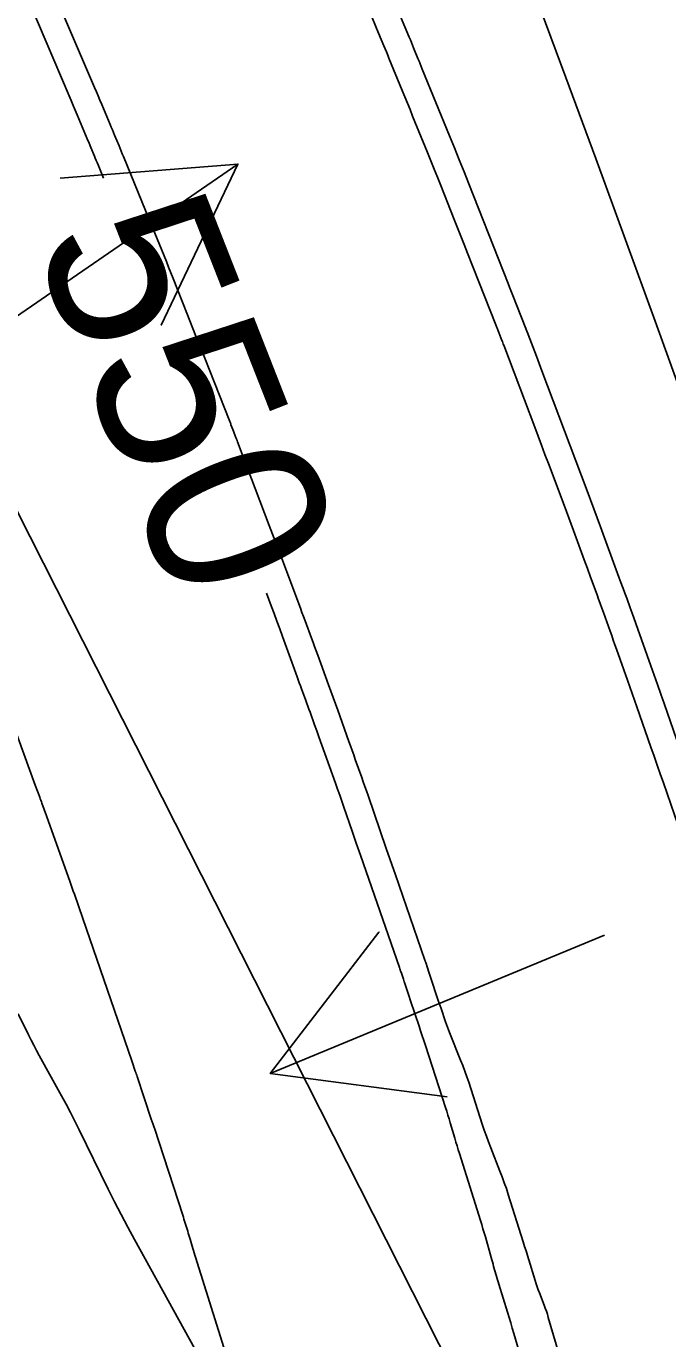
# Model space of a CAD drawing. Extents: x 954385 to 988206, y 1868364 to 1924553.
# Drawn here: x 957787.7 to 957809.26, y 1919805.36 to 1919849.5 of the extents above; entities that cross this region are included whole.
import ezdxf

# ---------------------------------------------------------------- set-up
doc = ezdxf.new("R2010")
doc.units = 0
for name, color, linetype in [('1', 7, 'Continuous'), ('Default', 7, 'Continuous'), ('Ex_Contour Labels', 7, 'Continuous'), ('Ex_Major Contours', 7, 'Continuous'), ('Ex_Minor Contours', 7, 'Continuous'), ('Perimeter', 7, 'Continuous'), ('Slopes', 7, 'Continuous')]:
    doc.layers.add(name, color=color, linetype=linetype)

msp = doc.modelspace()

# ---------------------------------------------------------------- linework, layer by layer
msp.add_lwpolyline([(957787.426, 1919816.279), (957787.77, 1919815.575), (957787.857, 1919815.4), (957787.947, 1919815.226), (957788.038, 1919815.053), (957788.132, 1919814.881), (957788.88, 1919813.529), (957789.034, 1919813.246), (957789.185, 1919812.961), (957789.333, 1919812.674), (957789.476, 1919812.385), (957790.454, 1919810.389), (957790.667, 1919809.962), (957790.885, 1919809.536), (957791.108, 1919809.114), (957791.336, 1919808.694), (957794.495, 1919802.961)])
at = {"layer": '1'}
for points in [[(957800.043, 1919850.399), (957800.571, 1919849.133), (957800.607, 1919849.044), (957800.644, 1919848.955), (957800.681, 1919848.866), (957800.718, 1919848.777), (957800.863, 1919848.42), (957800.9, 1919848.331), (957800.936, 1919848.242), (957800.973, 1919848.153), (957801.009, 1919848.064), (957801.924, 1919845.82), (957802.089, 1919845.416), (957802.251, 1919845.012), (957802.413, 1919844.607), (957802.574, 1919844.202), (957803.898, 1919840.847), (957803.943, 1919840.733), (957803.988, 1919840.619), (957804.033, 1919840.506), (957804.078, 1919840.392), (957804.303, 1919839.823), (957804.326, 1919839.766), (957804.348, 1919839.709), (957804.37, 1919839.652), (957804.392, 1919839.595), (957804.524, 1919839.253), (957804.556, 1919839.171), (957804.569, 1919839.136), (957804.843, 1919838.412), (957804.89, 1919838.288), (957804.937, 1919838.163), (957804.984, 1919838.038), (957805.031, 1919837.914), (957806.555, 1919833.876), (957806.668, 1919833.575), (957806.78, 1919833.274), (957806.892, 1919832.972), (957807.003, 1919832.67), (957807.621, 1919830.977), (957807.686, 1919830.798), (957807.795, 1919830.5), (957807.817, 1919830.44), (957807.839, 1919830.381), (957807.86, 1919830.321), (957807.882, 1919830.261), (957807.994, 1919829.946), (957808.061, 1919829.76), (957808.693, 1919827.989), (957808.805, 1919827.673), (957808.917, 1919827.357), (957809.027, 1919827.04), (957809.137, 1919826.724), (957810.592, 1919822.505)], [(957788.815, 1919850.192), (957789.993, 1919847.445), (957790.054, 1919847.303), (957790.114, 1919847.16), (957790.174, 1919847.018), (957790.234, 1919846.875), (957790.517, 1919846.197), (957790.554, 1919846.108), (957790.591, 1919846.019), (957790.628, 1919845.929), (957790.666, 1919845.84), (957790.814, 1919845.483), (957790.852, 1919845.393), (957790.889, 1919845.304), (957790.925, 1919845.214), (957790.962, 1919845.125), (957791.707, 1919843.303), (957791.785, 1919843.113), (957791.862, 1919842.923), (957791.94, 1919842.733), (957792.017, 1919842.543), (957792.327, 1919841.783), (957792.405, 1919841.593), (957792.481, 1919841.403), (957792.558, 1919841.212), (957792.633, 1919841.021), (957793.095, 1919839.852), (957793.197, 1919839.594), (957793.299, 1919839.335), (957793.401, 1919839.077), (957793.503, 1919838.819), (957794.535, 1919836.209), (957794.545, 1919836.183), (957794.556, 1919836.156), (957794.567, 1919836.129), (957794.577, 1919836.102), (957794.64, 1919835.939), (957794.661, 1919835.885), (957794.735, 1919835.694), (957794.751, 1919835.653), (957794.766, 1919835.612), (957794.782, 1919835.571), (957794.797, 1919835.53), (957795.864, 1919832.707), (957795.974, 1919832.415), (957796.085, 1919832.123), (957796.195, 1919831.832), (957796.305, 1919831.54), (957796.857, 1919830.076), (957796.911, 1919829.932), (957796.965, 1919829.789), (957797.018, 1919829.645), (957797.071, 1919829.5), (957797.282, 1919828.923), (957797.335, 1919828.779), (957797.387, 1919828.635), (957797.44, 1919828.49), (957797.493, 1919828.346), (957797.856, 1919827.353), (957797.934, 1919827.139), (957798.011, 1919826.926), (957798.088, 1919826.712), (957798.165, 1919826.498), (957798.54, 1919825.447), (957798.594, 1919825.296), (957798.648, 1919825.144), (957798.702, 1919824.993), (957798.756, 1919824.842), (957798.972, 1919824.237), (957799.026, 1919824.086), (957799.08, 1919823.934), (957799.132, 1919823.783), (957799.185, 1919823.631), (957799.799, 1919821.85), (957800.107, 1919820.956), (957801.095, 1919818.093), (957801.102, 1919818.072), (957801.11, 1919818.05), (957801.117, 1919818.028), (957801.124, 1919818.006), (957801.183, 1919817.832), (957801.233, 1919817.684), (957801.254, 1919817.619), (957801.276, 1919817.555), (957801.548, 1919816.737), (957801.639, 1919816.466), (957801.789, 1919816.014), (957801.82, 1919815.924), (957801.852, 1919815.835), (957801.886, 1919815.746), (957801.921, 1919815.657), (957802.296, 1919814.727), (957802.369, 1919814.543), (957802.439, 1919814.356), (957802.505, 1919814.169), (957802.568, 1919813.981), (957803.027, 1919812.571), (957803.093, 1919812.372), (957803.163, 1919812.173), (957803.236, 1919811.976), (957803.311, 1919811.78), (957803.62, 1919810.997), (957803.695, 1919810.8), (957803.767, 1919810.603), (957803.835, 1919810.404), (957803.9, 1919810.204), (957804.401, 1919808.613), (957804.449, 1919808.462), (957804.496, 1919808.311), (957804.542, 1919808.16), (957804.589, 1919808.009), (957804.803, 1919807.311), (957804.836, 1919807.207), (957804.871, 1919807.103), (957804.908, 1919807), (957804.946, 1919806.897), (957805.104, 1919806.489), (957805.143, 1919806.386), (957805.179, 1919806.283), (957805.213, 1919806.179), (957805.245, 1919806.074), (957806.051, 1919803.35)], [(957787.229, 1919826.085), (957787.999, 1919823.98), (957788.073, 1919823.776), (957788.148, 1919823.573), (957788.166, 1919823.522), (957788.185, 1919823.471), (957788.203, 1919823.42), (957788.221, 1919823.369), (957788.373, 1919822.944), (957789.17, 1919820.714), (957789.206, 1919820.612), (957789.242, 1919820.511), (957789.277, 1919820.41), (957789.312, 1919820.308), (957789.592, 1919819.496), (957791.245, 1919814.704), (957791.255, 1919814.674), (957791.362, 1919814.355), (957791.378, 1919814.309), (957791.393, 1919814.263), (957791.408, 1919814.217), (957791.424, 1919814.172), (957791.899, 1919812.745), (957791.961, 1919812.559), (957791.971, 1919812.527), (957791.981, 1919812.496), (957791.992, 1919812.465), (957792.002, 1919812.434), (957792.955, 1919809.507), (957792.976, 1919809.44), (957792.998, 1919809.373), (957793.019, 1919809.306), (957793.039, 1919809.239), (957793.122, 1919808.97), (957793.142, 1919808.902), (957793.162, 1919808.835), (957793.183, 1919808.768), (957793.203, 1919808.7), (957793.293, 1919808.392), (957793.315, 1919808.319), (957793.338, 1919808.245), (957793.36, 1919808.171), (957793.383, 1919808.098), (957794.34, 1919805.059)]]:
    msp.add_lwpolyline(points, dxfattribs=at)
at = {"layer": 'Default'}
msp.add_arc((956871.597, 1919501.221), 996.448, 12.648055, 34.075074, dxfattribs=at)
at = {"layer": 'Ex_Major Contours'}
for points in [[(957790.291, 1919844.394), (957790.107, 1919844.843), (957790.077, 1919844.916), (957790.047, 1919844.989), (957790.017, 1919845.062), (957789.987, 1919845.134), (957789.865, 1919845.425), (957789.805, 1919845.571), (957789.744, 1919845.716), (957789.407, 1919846.525), (957789.34, 1919846.684), (957789.273, 1919846.843), (957789.206, 1919847.002), (957789.139, 1919847.16), (957787.844, 1919850.195)], [(957805.077, 1919802.181), (957804.089, 1919805.529), (957804.035, 1919805.71), (957803.981, 1919805.892), (957803.925, 1919806.073), (957803.869, 1919806.254), (957803.578, 1919807.19), (957803.555, 1919807.264), (957803.533, 1919807.339), (957803.511, 1919807.414), (957803.491, 1919807.489), (957803.408, 1919807.789), (957803.388, 1919807.864), (957803.367, 1919807.94), (957803.346, 1919808.015), (957803.325, 1919808.09), (957803.13, 1919808.778), (957803.09, 1919808.917), (957803.049, 1919809.056), (957803.007, 1919809.195), (957802.964, 1919809.334), (957802.256, 1919811.587), (957802.216, 1919811.715), (957802.176, 1919811.844), (957802.138, 1919811.973), (957802.1, 1919812.102), (957801.949, 1919812.618), (957801.911, 1919812.747), (957801.872, 1919812.876), (957801.832, 1919813.005), (957801.791, 1919813.133), (957801.114, 1919815.223), (957801.061, 1919815.386), (957801.008, 1919815.548), (957800.954, 1919815.71), (957800.9, 1919815.872), (957800.617, 1919816.722), (957800.556, 1919816.906), (957800.423, 1919817.304), (957800.413, 1919817.334), (957800.403, 1919817.363), (957800.373, 1919817.451), (957800.363, 1919817.481), (957800.294, 1919817.685), (957800.281, 1919817.724), (957800.267, 1919817.763), (957800.254, 1919817.802), (957800.24, 1919817.841), (957798.93, 1919821.625), (957798.791, 1919822.028), (957798.651, 1919822.431), (957798.372, 1919823.236), (957798.302, 1919823.438), (957798.232, 1919823.639), (957798.161, 1919823.84), (957798.089, 1919824.041), (957797.533, 1919825.598), (957797.459, 1919825.804), (957797.385, 1919826.01), (957797.236, 1919826.429), (957797.2, 1919826.529), (957797.164, 1919826.628), (957797.128, 1919826.727), (957797.092, 1919826.826), (957796.948, 1919827.222), (957796.912, 1919827.321), (957796.875, 1919827.42), (957796.839, 1919827.519), (957796.803, 1919827.618), (957796.31, 1919828.972), (957796.215, 1919829.23), (957796.12, 1919829.488), (957796.024, 1919829.746), (957795.927, 1919830.004), (957795.766, 1919830.429)]]:
    msp.add_lwpolyline(points, dxfattribs=at)
at = {"layer": 'Ex_Minor Contours'}
msp.add_lwpolyline([(957799.13, 1919850.255), (957799.542, 1919849.267), (957799.716, 1919848.849), (957799.76, 1919848.745), (957799.803, 1919848.64), (957799.846, 1919848.536), (957799.889, 1919848.431), (957800.332, 1919847.346), (957800.421, 1919847.13), (957800.509, 1919846.915), (957800.597, 1919846.699), (957800.685, 1919846.483), (957801.186, 1919845.255), (957801.299, 1919844.978), (957801.411, 1919844.701), (957801.522, 1919844.424), (957801.632, 1919844.146), (957802.083, 1919843.006), (957802.195, 1919842.724), (957802.307, 1919842.441), (957802.419, 1919842.159), (957802.53, 1919841.876), (957803.485, 1919839.461), (957803.496, 1919839.432), (957803.507, 1919839.404), (957803.518, 1919839.375), (957803.53, 1919839.346), (957803.585, 1919839.202), (957803.618, 1919839.116), (957803.687, 1919838.934), (957803.703, 1919838.895), (957803.718, 1919838.855), (957803.733, 1919838.815), (957803.748, 1919838.775), (957804.789, 1919836.016), (957804.904, 1919835.712), (957805.019, 1919835.408), (957805.133, 1919835.104), (957805.248, 1919834.799), (957805.777, 1919833.4), (957805.857, 1919833.187), (957805.936, 1919832.974), (957806.015, 1919832.76), (957806.093, 1919832.547), (957806.453, 1919831.56), (957806.561, 1919831.265), (957806.669, 1919830.969), (957806.884, 1919830.378), (957806.938, 1919830.231), (957806.991, 1919830.083), (957807.044, 1919829.935), (957807.098, 1919829.787), (957807.321, 1919829.161), (957807.376, 1919829.007), (957807.431, 1919828.854), (957807.486, 1919828.7), (957807.541, 1919828.546), (957807.911, 1919827.51), (957807.99, 1919827.286), (957808.069, 1919827.062), (957808.148, 1919826.838), (957808.226, 1919826.613), (957808.696, 1919825.256), (957808.8, 1919824.955), (957808.905, 1919824.654), (957809.009, 1919824.353), (957809.113, 1919824.052), (957810.105, 1919821.188)], dxfattribs=at)
at = {"layer": 'Perimeter'}
msp.add_lwpolyline([(957747.481, 1919902.179), (957772.218, 1919860.37), (957786.04, 1919835.827), (957802.011, 1919804.293), (957817.372, 1919769.232), (957831.573, 1919731.267)], dxfattribs=at)
at = {"layer": 'Slopes'}
for points in [[(957757.131, 1919818.928), (957794.812, 1919844.869), (957792.233, 1919839.451), (957794.812, 1919844.869), (957788.831, 1919844.394)], [(957807.131, 1919818.928), (957795.899, 1919814.274), (957799.551, 1919819.035), (957795.899, 1919814.274), (957801.847, 1919813.492)]]:
    msp.add_lwpolyline(points, dxfattribs=at)

# ---------------------------------------------------------------- texts
at = {"layer": 'Ex_Contour Labels'}
msp.add_text('550', height=6, rotation=291.4093, dxfattribs=at).set_placement((957787.889, 1919842.301))

doc.saveas('drawing.dxf')
